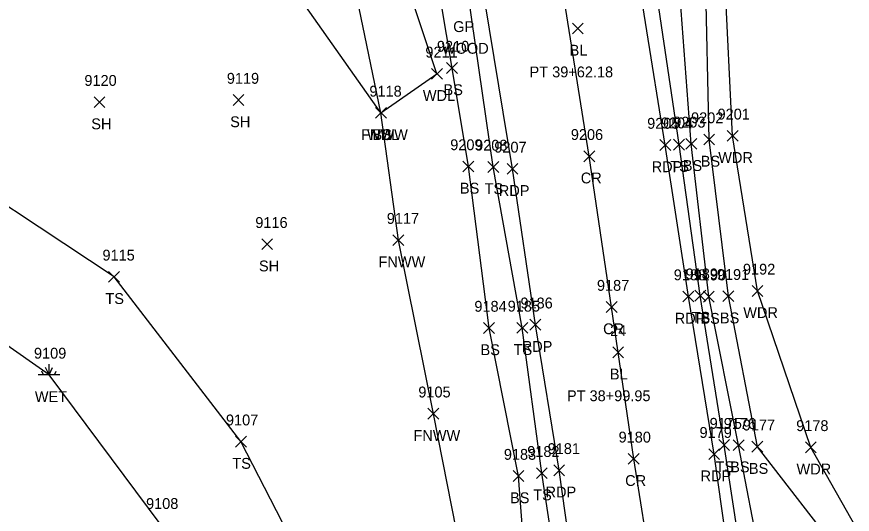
# Model space of a CAD drawing. Extents: x 1439173 to 1457902, y 641926 to 659889.
# Drawn here: x 1448178.4 to 1448332.4, y 646342.8 to 646434.5 of the extents above; entities that cross this region are included whole.
import ezdxf

# ---------------------------------------------------------------- set-up
doc = ezdxf.new("R2010")
doc.units = 0
for name, color, linetype in [('C_A', 7, 'Continuous'), ('C_C', 7, 'Continuous'), ('C_I', 7, 'Continuous'), ('C_TIC', 7, 'Continuous'), ('L_A', 7, 'Continuous'), ('L_I', 7, 'Continuous'), ('L_TIC', 7, 'Continuous'), ('LAWA', 7, 'Continuous'), ('LELB', 7, 'Continuous'), ('LFNC', 7, 'Continuous'), ('LWET', 7, 'Continuous'), ('P_A', 7, 'Continuous'), ('P_I', 7, 'Continuous'), ('P_TIC', 7, 'Continuous'), ('PET', 7, 'Continuous'), ('PRC', 7, 'Continuous'), ('R_A', 7, 'Continuous'), ('R_C', 7, 'Continuous')]:
    doc.layers.add(name, color=color, linetype=linetype)

msp = doc.modelspace()

# ---------------------------------------------------------------- linework, layer by layer
at = {"layer": 'C_TIC'}
for points in [[(1448280.8, 646431.31), (1448282.8, 646433.31)], [(1448282.8, 646431.31), (1448280.8, 646433.31)], [(1448288.22, 646371.64), (1448290.22, 646373.64)], [(1448290.22, 646371.64), (1448288.22, 646373.64)]]:
    msp.add_lwpolyline(points, dxfattribs=at)
at = {"layer": 'L_TIC'}
for points in [[(1448257.62, 646424.03), (1448259.62, 646426.03)], [(1448259.62, 646424.03), (1448257.62, 646426.03)], [(1448254.84, 646422.96), (1448256.84, 646424.96)], [(1448256.84, 646422.96), (1448254.84, 646424.96)], [(1448192.67, 646417.74), (1448194.67, 646419.74)], [(1448194.67, 646417.74), (1448192.67, 646419.74)], [(1448218.27, 646418.13), (1448220.27, 646420.13)], [(1448220.27, 646418.13), (1448218.27, 646420.13)], [(1448244.53, 646415.76), (1448246.53, 646417.76)], [(1448246.53, 646415.76), (1448244.53, 646417.76)], [(1448244.53, 646415.76), (1448246.53, 646417.76)], [(1448246.53, 646415.76), (1448244.53, 646417.76)], [(1448244.53, 646415.76), (1448246.53, 646417.76)], [(1448246.53, 646415.76), (1448244.53, 646417.76)], [(1448309.31, 646411.54), (1448311.31, 646413.54)], [(1448311.31, 646411.54), (1448309.31, 646413.54)], [(1448299.44, 646409.91), (1448301.44, 646411.91)], [(1448301.44, 646409.91), (1448299.44, 646411.91)], [(1448301.7, 646410.06), (1448303.7, 646412.06)], [(1448303.7, 646410.06), (1448301.7, 646412.06)], [(1448304.99, 646410.86), (1448306.99, 646412.86)], [(1448306.99, 646410.86), (1448304.99, 646412.86)], [(1448260.64, 646405.89), (1448262.64, 646407.89)], [(1448262.64, 646405.89), (1448260.64, 646407.89)], [(1448265.22, 646405.8), (1448267.22, 646407.8)], [(1448267.22, 646405.8), (1448265.22, 646407.8)], [(1448223.56, 646391.56), (1448225.56, 646393.56)], [(1448225.56, 646391.56), (1448223.56, 646393.56)], [(1448247.73, 646392.32), (1448249.73, 646394.32)], [(1448249.73, 646392.32), (1448247.73, 646394.32)], [(1448195.35, 646385.55), (1448197.35, 646387.55)], [(1448197.35, 646385.55), (1448195.35, 646387.55)], [(1448313.91, 646382.96), (1448315.91, 646384.96)], [(1448315.91, 646382.96), (1448313.91, 646384.96)], [(1448303.36, 646382.09), (1448305.36, 646384.09)], [(1448305.36, 646382.09), (1448303.36, 646384.09)], [(1448304.93, 646381.9), (1448306.93, 646383.9)], [(1448306.93, 646381.9), (1448304.93, 646383.9)], [(1448308.54, 646381.98), (1448310.54, 646383.98)], [(1448310.54, 646381.98), (1448308.54, 646383.98)], [(1448264.44, 646376.12), (1448266.44, 646378.12)], [(1448266.44, 646376.12), (1448264.44, 646378.12)], [(1448270.57, 646376.15), (1448272.57, 646378.15)], [(1448272.57, 646376.15), (1448270.57, 646378.15)], [(1448254.18, 646360.33), (1448256.18, 646362.33)], [(1448256.18, 646360.33), (1448254.18, 646362.33)], [(1448218.74, 646355.18), (1448220.74, 646357.18)], [(1448220.74, 646355.18), (1448218.74, 646357.18)], [(1448307.77, 646354.56), (1448309.77, 646356.56)], [(1448309.77, 646354.56), (1448307.77, 646356.56)], [(1448310.43, 646354.53), (1448312.43, 646356.53)], [(1448312.43, 646354.53), (1448310.43, 646356.53)], [(1448313.88, 646354.25), (1448315.88, 646356.25)], [(1448315.88, 646354.25), (1448313.88, 646356.25)], [(1448323.73, 646354.13), (1448325.73, 646356.13)], [(1448325.73, 646354.13), (1448323.73, 646356.13)], [(1448269.87, 646348.84), (1448271.87, 646350.84)], [(1448271.87, 646348.84), (1448269.87, 646350.84)], [(1448274.17, 646349.37), (1448276.17, 646351.37)], [(1448276.17, 646349.37), (1448274.17, 646351.37)]]:
    msp.add_lwpolyline(points, dxfattribs=at)
at = {"layer": 'LAWA'}
for points in [[(1448245.53, 646416.76), (1448255.84, 646423.96), (1448247.18, 646450.02), (1448241.49, 646481.37), (1448238.88, 646493.91), (1448239.37, 646507.54), (1448233.47, 646548.27), (1448233.23, 646555.44), (1448226.41, 646571.66), (1448218.69, 646589.95)], [(1448467.5, 646341.08), (1448434.41, 646330.66), (1448413.84, 646322.74), (1448376.23, 646314.39), (1448343.48, 646309.48), (1448343.95, 646322.81), (1448334.99, 646336.99), (1448324.73, 646355.13), (1448314.91, 646383.96), (1448310.31, 646412.54), (1448308.87, 646441.72), (1448309.49, 646448.82), (1448315.1, 646457.18), (1448317.45, 646473.23), (1448319.04, 646496), (1448318.86, 646503.47), (1448318.69, 646510.13), (1448336.95, 646519.63), (1448343.73, 646524.8)]]:
    msp.add_lwpolyline(points, dxfattribs=at)
at = {"layer": 'LELB'}
for points in [[(1448318.74, 646292.21), (1448316.52, 646298.57), (1448314.96, 646309.84), (1448311.96, 646334.67), (1448308.77, 646355.56), (1448304.36, 646383.09), (1448300.44, 646410.91), (1448294.85, 646448.68), (1448293.89, 646457.32), (1448293.83, 646460.88), (1448290.31, 646478.07), (1448284.75, 646509.86), (1448279.41, 646543.51), (1448274.67, 646580.58), (1448274.88, 646608.07), (1448272.28, 646641.3), (1448269.27, 646674.15), (1448268, 646713.45), (1448261.58, 646754.31)], [(1448296.03, 646180.88), (1448290.72, 646221.1), (1448287.61, 646237.31), (1448286.97, 646249.77), (1448285.59, 646270.76), (1448281.89, 646306.51), (1448275.17, 646350.37), (1448271.57, 646377.15), (1448266.22, 646406.8), (1448259.66, 646452.28), (1448254.33, 646482.74), (1448250.69, 646509.1), (1448243.06, 646549.57), (1448238.14, 646585.37), (1448235.4, 646595.39), (1448223.99, 646612.78), (1448216.43, 646615.7)], [(1448317.81, 646305.66), (1448321.76, 646291.95), (1448324.58, 646292.29), (1448329.15, 646299.85), (1448338.77, 646313.23), (1448330.69, 646334.86), (1448314.88, 646355.25), (1448309.54, 646382.98), (1448305.99, 646411.86), (1448305.32, 646442.49), (1448306.86, 646450.82), (1448313.67, 646457.3), (1448315.23, 646473.26), (1448317.49, 646496.14), (1448315.94, 646503.46), (1448316.22, 646513.79)], [(1448317.81, 646305.66), (1448315.53, 646334.17), (1448311.43, 646355.53), (1448305.93, 646382.9), (1448302.7, 646411.06), (1448300.07, 646445.49), (1448302.63, 646452.42), (1448306.36, 646454.97), (1448311.06, 646471.87), (1448313.58, 646496.58), (1448309.82, 646503.31), (1448307.31, 646506.3)], [(1448245.53, 646416.76), (1448224.93, 646446), (1448228.48, 646474.96), (1448229.94, 646503.45)], [(1448287.61, 646237.31), (1448280.47, 646249.99), (1448278.89, 646269.55), (1448274.16, 646305.86), (1448270.87, 646349.84), (1448265.44, 646377.12), (1448261.64, 646406.89), (1448258.62, 646425.03), (1448254.52, 646449.49), (1448248.44, 646481.2), (1448245.75, 646498.62)], [(1448233.94, 646328.51), (1448219.74, 646356.18), (1448196.35, 646386.55), (1448159.41, 646410.98), (1448154.13, 646421.38), (1448145.39, 646430.32), (1448138.37, 646424.76), (1448138.2, 646403.07)]]:
    msp.add_lwpolyline(points, dxfattribs=at)
at = {"layer": 'LFNC'}
msp.add_lwpolyline([(1448264.99, 646301.46), (1448260.31, 646335.45), (1448255.18, 646361.33), (1448248.73, 646393.32), (1448245.53, 646416.76), (1448238.92, 646448.58), (1448235.73, 646475.92), (1448230.92, 646507.09), (1448225.41, 646544.07), (1448221.17, 646568.34), (1448218.69, 646589.95)], dxfattribs=at)
at = {"layer": 'LWET'}
for p, q in [((1448184.38, 646368.48), (1448184.38, 646370.48)), ((1448183.38, 646368.48), (1448183.04, 646369.15)), ((1448184.38, 646368.48), (1448183.71, 646369.82)), ((1448184.38, 646368.48), (1448185.04, 646369.82)), ((1448185.38, 646368.48), (1448185.71, 646369.15)), ((1448186.38, 646368.48), (1448182.38, 646368.48))]:
    msp.add_line(p, q, dxfattribs=at)
msp.add_lwpolyline([(1448164.52, 646277.36), (1448180.57, 646273.11), (1448178.48, 646289.01), (1448189.91, 646302.03), (1448210.02, 646318.65), (1448205.02, 646340.78), (1448184.38, 646368.48), (1448156.63, 646387.9), (1448154.51, 646359.42), (1448159.22, 646342.81), (1448146.51, 646315.18)], dxfattribs=at)
at = {"layer": 'P_TIC'}
for points in [[(1448296.91, 646409.84), (1448298.91, 646411.84)], [(1448298.91, 646409.84), (1448296.91, 646411.84)], [(1448282.91, 646407.77), (1448284.91, 646409.77)], [(1448284.91, 646407.77), (1448282.91, 646409.77)], [(1448268.75, 646405.45), (1448270.75, 646407.45)], [(1448270.75, 646405.45), (1448268.75, 646407.45)], [(1448301.16, 646381.92), (1448303.16, 646383.92)], [(1448303.16, 646381.92), (1448301.16, 646383.92)], [(1448287.02, 646379.98), (1448289.02, 646381.98)], [(1448289.02, 646379.98), (1448287.02, 646381.98)], [(1448272.98, 646376.73), (1448274.98, 646378.73)], [(1448274.98, 646376.73), (1448272.98, 646378.73)], [(1448291.09, 646352.02), (1448293.09, 646354.02)], [(1448293.09, 646352.02), (1448291.09, 646354.02)], [(1448305.92, 646352.87), (1448307.92, 646354.87)], [(1448307.92, 646352.87), (1448305.92, 646354.87)], [(1448277.36, 646349.9), (1448279.36, 646351.9)], [(1448279.36, 646349.9), (1448277.36, 646351.9)]]:
    msp.add_lwpolyline(points, dxfattribs=at)
at = {"layer": 'PET'}
for points in [[(1448331.09, 645886.39), (1448326.63, 645936.53), (1448323.37, 645969.74), (1448318.61, 646019.75), (1448314.85, 646060.49), (1448310.56, 646101.37), (1448305.91, 646138.22), (1448301.57, 646183.52), (1448300.54, 646194.12), (1448294.77, 646239.41), (1448289.46, 646272.11), (1448284.57, 646306.83), (1448278.36, 646350.9), (1448273.98, 646377.73), (1448269.75, 646406.45), (1448262.13, 646452.79), (1448257.52, 646483.03), (1448252.72, 646509.61), (1448246.46, 646550.34), (1448240.19, 646586.21)], [(1448325.91, 646221.48), (1448321.58, 646252.87), (1448316.05, 646291.44), (1448312.8, 646312.08), (1448306.92, 646353.87), (1448302.16, 646382.92), (1448297.91, 646410.84), (1448290.62, 646456.06), (1448282.53, 646506.06), (1448276.96, 646543.22), (1448270.54, 646579.93)]]:
    msp.add_lwpolyline(points, dxfattribs=at)
at = {"layer": 'PRC'}
msp.add_lwpolyline([(1448345.39, 645887.63), (1448340.89, 645937.21), (1448337.6, 645971.85), (1448332.94, 646019.26), (1448328.46, 646064), (1448324.3, 646103.05), (1448320.37, 646140.53), (1448315.34, 646186.21), (1448314.1, 646195.77), (1448308.6, 646240.95), (1448301.99, 646288.45), (1448298.89, 646310.52), (1448292.09, 646353.02), (1448288.02, 646380.98), (1448283.91, 646408.77), (1448276.49, 646455.17), (1448271.43, 646484.75), (1448267.22, 646512.05), (1448260.65, 646552.87), (1448253.95, 646593.27)], dxfattribs=at)

# ---------------------------------------------------------------- texts
at = {"layer": 'C_A'}
for p in [(1448280.29, 646427.31), (1448287.71, 646367.64)]:
    msp.add_text('BL', height=2, dxfattribs=at).set_placement(p)
at = {"layer": 'C_C'}
for s, p in [('PT 39+62.18', (1448272.91, 646423.31)), ('PT 38+99.95', (1448279.8, 646363.64))]:
    msp.add_text(s, height=2, dxfattribs=at).set_placement(p)
at = {"layer": 'C_I'}
msp.add_text('24', height=2, dxfattribs=at).set_placement((1448287.75, 646375.64))
at = {"layer": 'L_A'}
for s, p in [('BS', (1448257.06, 646420.03)), ('WDL', (1448253.25, 646418.96)), ('SH', (1448192.16, 646413.74)), ('SH', (1448217.75, 646414.13)), ('FNWW', (1448241.87, 646411.76)), ('WDL', (1448242.95, 646411.76)), ('BS', (1448243.97, 646411.76)), ('BS', (1448304.44, 646406.86)), ('WDR', (1448307.67, 646407.54)), ('TS', (1448298.85, 646405.91)), ('BS', (1448301.14, 646406.06)), ('BS', (1448260.08, 646401.89)), ('TS', (1448264.63, 646401.8)), ('FNWW', (1448245.08, 646388.32)), ('SH', (1448223.05, 646387.56)), ('TS', (1448194.76, 646381.55)), ('TS', (1448302.77, 646378.09)), ('BS', (1448304.38, 646377.9)), ('BS', (1448307.98, 646377.98)), ('WDR', (1448312.28, 646378.96)), ('BS', (1448263.88, 646372.12)), ('TS', (1448269.98, 646372.15)), ('WET', (1448181.76, 646363.48)), ('FNWW', (1448251.52, 646356.33)), ('TS', (1448218.15, 646351.18)), ('TS', (1448307.18, 646350.56)), ('BS', (1448309.87, 646350.53)), ('BS', (1448313.32, 646350.25)), ('WDR', (1448322.09, 646350.13)), ('TS', (1448273.58, 646345.37)), ('BS', (1448269.31, 646344.84))]:
    msp.add_text(s, height=2, dxfattribs=at).set_placement(p)
at = {"layer": 'L_I'}
for s, p in [('9211', (1448253.71, 646426.96)), ('9210', (1448255.84, 646428.03)), ('9119', (1448217.13, 646422.13)), ('9120', (1448190.89, 646421.74)), ('9118', (1448243.4, 646419.76)), ('9118', (1448243.4, 646419.76)), ('9118', (1448243.4, 646419.76)), ('9202', (1448302.66, 646414.86)), ('9201', (1448307.54, 646415.54)), ('9204', (1448297.1, 646413.91)), ('9203', (1448299.37, 646414.06)), ('9209', (1448258.29, 646409.89)), ('9208', (1448262.88, 646409.8)), ('9117', (1448246.6, 646396.32)), ('9116', (1448222.38, 646395.56)), ('9115', (1448194.22, 646389.55)), ('9192', (1448312.22, 646386.96)), ('9189', (1448301.66, 646386.09)), ('9190', (1448303.15, 646385.9)), ('9191', (1448307.42, 646385.98)), ('9184', (1448262.74, 646380.12)), ('9185', (1448268.88, 646380.15)), ('9109', (1448181.6, 646371.48)), ('9105', (1448252.41, 646364.33)), ('9107', (1448216.97, 646359.18)), ('9175', (1448306.08, 646358.56)), ('9176', (1448308.68, 646358.53)), ('9177', (1448312.18, 646358.25)), ('9178', (1448322.03, 646358.13)), ('9182', (1448272.48, 646353.37)), ('9183', (1448268.17, 646352.84)), ('9108', (1448202.25, 646343.78)), ('9108', (1448202.25, 646343.78))]:
    msp.add_text(s, height=2, dxfattribs=at).set_placement(p)
at = {"layer": 'P_A'}
for s, p in [('RDP', (1448295.4, 646405.84)), ('CR', (1448282.34, 646403.77)), ('RDP', (1448267.24, 646401.45)), ('RDP', (1448299.65, 646377.92)), ('CR', (1448286.45, 646375.98)), ('RDP', (1448271.46, 646372.73)), ('RDP', (1448304.41, 646348.87)), ('CR', (1448290.52, 646348.02)), ('RDP', (1448275.85, 646345.9))]:
    msp.add_text(s, height=2, dxfattribs=at).set_placement(p)
at = {"layer": 'P_I'}
for s, p in [('9205', (1448294.57, 646413.84)), ('9206', (1448280.51, 646411.77)), ('9207', (1448266.41, 646409.45)), ('9188', (1448299.47, 646385.92)), ('9187', (1448285.32, 646383.98)), ('9186', (1448271.23, 646380.73)), ('9180', (1448289.31, 646356.02)), ('9179', (1448304.22, 646356.87)), ('9181', (1448276.24, 646353.9))]:
    msp.add_text(s, height=2, dxfattribs=at).set_placement(p)
at = {"layer": 'R_A'}
msp.add_text('GP', height=2, dxfattribs=at).set_placement((1448258.84, 646431.66))
at = {"layer": 'R_C'}
msp.add_text('WOOD', height=2, dxfattribs=at).set_placement((1448256.76, 646427.66))

doc.saveas('drawing.dxf')
